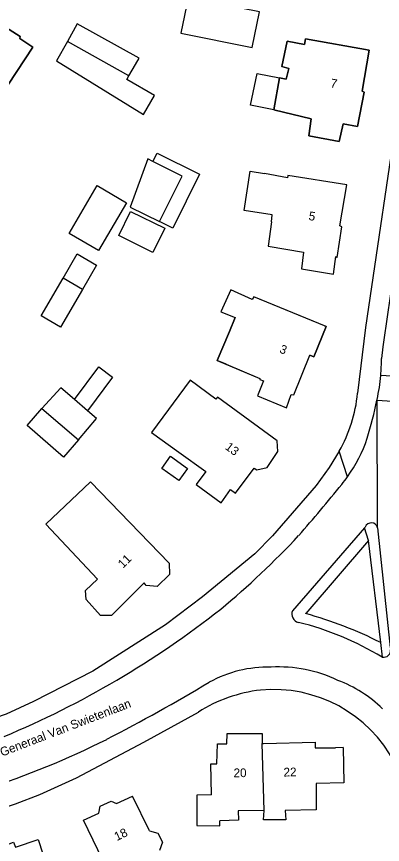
# Model space of a CAD drawing. Extents: x 194485 to 197793, y 468269 to 470822.
# Drawn here: x 194617.5 to 194667.8, y 470088.6 to 470202.3 of the extents above; entities that cross this region are included whole.
import ezdxf

# ---------------------------------------------------------------- set-up
doc = ezdxf.new("R2010")
doc.units = 0
for name, color, linetype in [('BGT begrenzing pand op maaiveld onder overbouw', 7, 'Continuous'), ('BGT grensvlak gebouwinstallatie plus 1', 7, 'Continuous'), ('BGT grensvlak overig bouwwerk uitbreiding populatie', 7, 'Continuous'), ('BGT grensvlak pand deel overbouw', 7, 'Continuous'), ('BGT grensvlak pand op maaiveld', 7, 'Continuous'), ('BGT grensvlak pand op maaiveld LR', 7, 'Continuous'), ('BGT grensvlak wegdeel', 7, 'Continuous'), ('BGT tekst huisnummerreeks', 7, 'Continuous'), ('BGT tekst openbare ruimte label weg', 7, 'Continuous'), ('GEM grensvlak beperking object', 7, 'Continuous')]:
    doc.layers.add(name, color=color, linetype=linetype)

msp = doc.modelspace()

# ---------------------------------------------------------------- linework, layer by layer
at = {"layer": 'BGT begrenzing pand op maaiveld onder overbouw'}
msp.add_lwpolyline([(194637.18, 470174.14), (194640.29, 470180.4), (194636.26, 470182.4)], dxfattribs=at)
at = {"layer": 'BGT grensvlak gebouwinstallatie plus 1'}
for p, q in [((194649.68, 470190.15), (194650.57, 470194.49)), ((194650.57, 470194.49), (194653.64, 470193.86)), ((194652.87, 470189.47), (194649.68, 470190.15)), ((194631.56, 470172.22), (194633.19, 470175.54)), ((194633.19, 470175.54), (194637.9, 470173.22)), ((194637.9, 470173.22), (194636.27, 470169.9)), ((194636.27, 470169.9), (194631.56, 470172.22)), ((194625.49, 470149.72), (194628.83, 470154.2)), ((194628.83, 470154.2), (194630.72, 470152.79)), ((194630.72, 470152.79), (194627.29, 470148.18)), ((194618.97, 470146.17), (194621, 470148.47)), ((194623.96, 470141.79), (194618.97, 470146.17)), ((194626.03, 470144.19), (194623.96, 470141.79))]:
    msp.add_line(p, q, dxfattribs=at)
msp.add_lwpolyline([(194623.94, 470166.37), (194625.87, 470169.7), (194628.52, 470168.16), (194626.59, 470164.83)], dxfattribs=at)
at = {"layer": 'BGT grensvlak overig bouwwerk uitbreiding populatie'}
for p, q in [((194637.48, 470140.26), (194638.67, 470141.92)), ((194638.67, 470141.92), (194641.02, 470140.23)), ((194639.83, 470138.58), (194637.48, 470140.26)), ((194641.02, 470140.23), (194639.83, 470138.58))]:
    msp.add_line(p, q, dxfattribs=at)
at = {"layer": 'BGT grensvlak pand deel overbouw'}
msp.add_lwpolyline([(194636.26, 470182.4), (194636.83, 470183.55), (194642.66, 470180.66), (194638.98, 470173.24), (194637.18, 470174.14)], dxfattribs=at)
at = {"layer": 'BGT grensvlak pand op maaiveld'}
for p, q in [((194624.52, 470198.86), (194623.04, 470196.2)), ((194632.96, 470194.14), (194633.87, 470195.69)), ((194632.7, 470193.67), (194632.96, 470194.14)), ((194653.64, 470193.86), (194652.87, 470189.47)), ((194626.59, 470164.83), (194623.94, 470166.37)), ((194655.61, 470150.36), (194657.83, 470155.79)), ((194658.11, 470155.67), (194657.83, 470155.79)), ((194658.34, 470155.58), (194658.11, 470155.67)), ((194627.29, 470148.18), (194625.49, 470149.72)), ((194621, 470148.47), (194626.03, 470144.19)), ((194662.38, 470101.93), (194661.35, 470101.91)), ((194635.81, 470090.52), (194633.44, 470095.24))]:
    msp.add_line(p, q, dxfattribs=at)
for points in [[(194616.43, 470192.99), (194619.78, 470198.09), (194617.97, 470199.3), (194618.04, 470199.57), (194610.78, 470204.11), (194609.5, 470201.97), (194609.07, 470202.17), (194606.99, 470198.92), (194607.42, 470198.69), (194606.32, 470197.03), (194609.11, 470195.22), (194610.16, 470197), (194616.43, 470192.99)], [(194649.91, 470198.06), (194650.89, 470202.96), (194641.09, 470204.93), (194640.11, 470200.03), (194649.91, 470198.06)], [(194633.87, 470195.69), (194634.39, 470196.58), (194625.88, 470201.28), (194624.52, 470198.86)], [(194661.82, 470185.13), (194662.37, 470187.57), (194664.35, 470187.2), (194665.28, 470191.89), (194664.98, 470192.06), (194665.94, 470197.66), (194657.23, 470199.24), (194657.09, 470198.47), (194654.69, 470198.91), (194653.95, 470195.42), (194654.92, 470195.18), (194654.56, 470193.68), (194653.64, 470193.86)], [(194623.04, 470196.2), (194634.99, 470188.86), (194636.47, 470191.44), (194632.7, 470193.67)], [(194652.87, 470189.47), (194657.99, 470188.24), (194657.68, 470185.93), (194661.82, 470185.13)], [(194636.26, 470182.4), (194635.56, 470182.75), (194633.15, 470176.14), (194637.18, 470174.14)], [(194652.53, 470174.12), (194652.65, 470175.08), (194648.79, 470175.65), (194649.6, 470181.06), (194651.59, 470180.75)], [(194652.53, 470174.12), (194652.11, 470170.76), (194656.93, 470169.96), (194656.65, 470167.67), (194661.06, 470166.93), (194661.39, 470169.36), (194661.58, 470169.22), (194662.21, 470173.43), (194661.93, 470173.54), (194662.9, 470179.21), (194654.78, 470180.46), (194654.74, 470180.15), (194651.59, 470180.75)], [(194624.77, 470172.51), (194628.6, 470179.09), (194632.63, 470176.74), (194628.8, 470170.17), (194624.77, 470172.51)], [(194626.59, 470164.83), (194623.58, 470159.65), (194620.93, 470161.19), (194623.94, 470166.37)], [(194659.82, 470159.85), (194650.14, 470163.82), (194649.9, 470163.45), (194646.96, 470164.77), (194645.61, 470161.77), (194647.58, 470160.99)], [(194646.3, 470154.56), (194645.1, 470155.08), (194646.79, 470159.05), (194647.58, 470160.99)], [(194659.82, 470159.85), (194660.04, 470159.76), (194658.34, 470155.58)], [(194646.3, 470154.56), (194650.93, 470152.62), (194650.93, 470152.45), (194651.46, 470152.29), (194650.62, 470150.23), (194654.59, 470148.57), (194655.27, 470150.42), (194655.61, 470150.36)], [(194645.11, 470150.05), (194644.91, 470149.78), (194641.36, 470152.39), (194636.06, 470145.18), (194639.8, 470142.49)], [(194625.49, 470149.72), (194623.62, 470151.32), (194621, 470148.47)], [(194639.8, 470142.49), (194643.51, 470139.82), (194642.19, 470138.03), (194645.65, 470135.54), (194646.93, 470137.36), (194647.62, 470136.88), (194650.18, 470140.31), (194650.52, 470140.05), (194651.93, 470140.39), (194653.41, 470142.6), (194653.33, 470144.02), (194645.11, 470150.05)], [(194626.03, 470144.19), (194628.53, 470147.12), (194627.29, 470148.18)], [(194630.57, 470120.07), (194629.08, 470120.07), (194627.1, 470122.24), (194627.01, 470123.5), (194628.63, 470125.07), (194621.54, 470132.58), (194627.7, 470138.42), (194638.51, 470127.26), (194638.52, 470125.68), (194636.84, 470124.05), (194635.32, 470124.16), (194635.04, 470124.53), (194630.57, 470120.07)], [(194646.41, 470102.46), (194646.45, 470103.85), (194651.26, 470103.88), (194651.27, 470102.49)], [(194644.33, 470095.42), (194644.2, 470099.71), (194645.05, 470099.7), (194645.13, 470102.45), (194646.41, 470102.46)], [(194651.27, 470102.49), (194651.43, 470102.49), (194658.56, 470102.65), (194658.55, 470101.91), (194661.35, 470101.91)], [(194662.38, 470101.93), (194662.48, 470097.08), (194658.67, 470097.01), (194658.68, 470095.95)], [(194635.94, 470080.02), (194633.23, 470078.7), (194631.35, 470082.41), (194626.74, 470091.96), (194628.82, 470092.94), (194629, 470093.87), (194630.51, 470094.59), (194631.26, 470094.27), (194633.44, 470095.24)], [(194644.33, 470095.42), (194642.28, 470095.4), (194642.28, 470091.21), (194645.43, 470091.2), (194645.43, 470091.88)], [(194658.68, 470095.95), (194658.7, 470093.4), (194654.42, 470093.31), (194654.52, 470092.01), (194651.47, 470092.01), (194651.55, 470093.28)], [(194651.55, 470093.28), (194647.96, 470093.24), (194648.03, 470091.98), (194645.43, 470091.88)], [(194635.81, 470090.52), (194636.96, 470090.18), (194637.58, 470088.94), (194637.17, 470087.82)], [(194616.65, 470077.4), (194616.44, 470077.33), (194614.69, 470082.55), (194612.35, 470081.88), (194610.95, 470085.96), (194613.75, 470086.95), (194613.54, 470087.58), (194617.12, 470088.93), (194617.41, 470088.25), (194620.5, 470089.33), (194624.56, 470076.81), (194624.37, 470076.75), (194624.94, 470075.37), (194621.73, 470074.3)]]:
    msp.add_lwpolyline(points, dxfattribs=at)
at = {"layer": 'BGT grensvlak pand op maaiveld LR'}
for p, q in [((194632.96, 470194.14), (194624.52, 470198.86)), ((194651.55, 470093.28), (194651.27, 470102.49))]:
    msp.add_line(p, q, dxfattribs=at)
at = {"layer": 'BGT grensvlak wegdeel'}
for p, q in [((194674.53, 470152.52), (194667.56, 470153.03)), ((194667.04, 470149.64), (194667.05, 470149.7)), ((194667.05, 470149.64), (194667.05, 470149.7)), ((194667.05, 470149.64), (194674.29, 470149.11)), ((194667.12, 470132.08), (194667.05, 470149.64)), ((194663, 470139.1), (194661.84, 470142.62)), ((194665.32, 470132.08), (194655.41, 470120.71)), ((194665.42, 470132.2), (194665.32, 470132.08)), ((194665.88, 470130.36), (194665.32, 470132.08)), ((194667.12, 470132.08), (194668.83, 470115.67)), ((194665.88, 470130.36), (194657.24, 470120.32)), ((194667.54, 470116.34), (194665.88, 470130.36)), ((194667.78, 470114.34), (194667.54, 470116.34)), ((194667.74, 470114.35), (194667.78, 470114.34))]:
    msp.add_line(p, q, dxfattribs=at)
for points in [[(194713.99, 470328.79), (194713.84, 470324.64), (194713.25, 470320.58), (194712.03, 470315.7), (194709.6, 470307.99), (194704.75, 470295.4), (194698.97, 470281.25), (194692.55, 470265.29), (194686.27, 470250), (194684.74, 470246.11), (194680.45, 470233.61), (194676.56, 470220.53), (194673.38, 470207.58), (194671.88, 470200.39), (194671.64, 470198.49), (194670.17, 470191.56), (194665.44, 470159.61), (194664.37, 470150.57)], [(194661.84, 470142.62), (194660.47, 470140.37), (194658.67, 470137.9), (194652.69, 470131.01), (194650.27, 470128.53), (194643.08, 470122.61), (194637.98, 470118.78), (194628.01, 470112.41), (194619.87, 470108.26), (194616.11, 470106.53), (194606.51, 470103.22), (194599.81, 470101.56), (194591.99, 470100.89), (194584.09, 470101.09), (194576.22, 470101.68), (194568.95, 470102.9), (194559.68, 470104.96)], [(194554.58, 470093.02), (194571.89, 470090.05), (194580.1, 470089.05), (194585.31, 470088.71), (194592.36, 470088.72), (194597.24, 470089.11), (194606.25, 470090.59), (194617.39, 470094.2), (194620.73, 470095.49), (194625.77, 470097.79), (194635.03, 470102.67), (194642.51, 470106.81)]]:
    msp.add_lwpolyline(points, dxfattribs=at)
for centre, radius, start, end in [((195438.66, 470052.27), 777.88, 168.6153, 172.3842), ((194643.17, 470155.03), 24.47, 355.3, 0.7839), ((194643.16, 470155.07), 24.48, 347.3371, 355.212), ((194644.37, 470152.55), 20.1, 330.3861, 354.3422), ((194607.38, 470162.07), 60.93, 343.1355, 348.233), ((194646.13, 470151.03), 20.66, 324.7371, 341.2612), ((194646.32, 470150.87), 20.41, 321.1253, 324.7831), ((194384.27, 470366.35), 359.68, 319.1361, 320.6025), ((194666.26, 470131.9), 0.885, 11.8089, 160.317), ((194574.02, 470207.7), 112.45, 309.5156, 317.0117), ((194566.51, 470221.27), 127.73, 292.7137, 308.243), ((194656.51, 470120.27), 1.18, 158.1519, 256.4674), ((194642.98, 470068.07), 54.16, 63.0339, 74.7406), ((194646.45, 470079.26), 41.04, 58.7517, 76.2033), ((194667.95, 470115.29), 0.962, 259.8526, 3.6156), ((194652.09, 470096.05), 16.92, 88.6829, 118.6363), ((194653.59, 470094.46), 18.54, 64.2067, 93.4234), ((194510.02, 470334.48), 260.64, 297.3907, 300.9288), ((194655.71, 470095.02), 17.19, 45.386, 69.7685), ((194653.37, 470089.57), 20.38, 96.5821, 122.2193), ((194652.85, 470091.12), 18.78, 27.7143, 95.5375), ((194573.76, 470216.07), 126.2, 288.22, 296.4278)]:
    msp.add_arc(centre, radius, start, end, dxfattribs=at)
at = {"layer": 'GEM grensvlak beperking object'}
for points in [[(194606.32, 470197.03), (194607.42, 470198.69), (194606.99, 470198.92), (194609.07, 470202.17), (194609.5, 470201.97), (194610.78, 470204.11), (194618.04, 470199.57), (194617.97, 470199.3), (194619.78, 470198.09), (194616.43, 470192.99), (194610.16, 470197), (194609.11, 470195.22), (194606.32, 470197.03)], [(194652.87, 470189.47), (194653.64, 470193.86), (194654.56, 470193.68), (194654.92, 470195.18), (194653.95, 470195.42), (194654.69, 470198.91), (194657.09, 470198.47), (194657.23, 470199.24), (194665.94, 470197.66), (194664.98, 470192.06), (194665.28, 470191.89), (194664.35, 470187.2), (194662.37, 470187.57), (194661.82, 470185.13), (194657.68, 470185.93), (194657.99, 470188.24), (194652.87, 470189.47)], [(194645.1, 470155.08), (194650.93, 470152.62), (194650.93, 470152.45), (194651.46, 470152.29), (194650.62, 470150.23), (194654.59, 470148.57), (194655.27, 470150.42), (194655.61, 470150.36), (194657.83, 470155.79), (194658.34, 470155.58), (194660.04, 470159.76), (194650.14, 470163.82), (194649.9, 470163.45), (194646.96, 470164.77), (194645.61, 470161.77), (194647.58, 470160.99), (194646.79, 470159.05), (194645.1, 470155.08)]]:
    msp.add_lwpolyline(points, dxfattribs=at)

# ---------------------------------------------------------------- texts
at = {"layer": 'BGT tekst huisnummerreeks'}
for s, rotation, p in [('7', 350.3, (194660.58, 470192.6)), ('5', 350.3, (194657.58, 470174.38)), ('3', 337.7, (194653.54, 470156.2)), ('13', 323.2, (194646.08, 470142.99)), ('11', 45, (194632.16, 470126.47)), ('20', 0.4, (194647.34, 470097.86)), ('22', 1.3, (194654.21, 470097.95)), ('18', 26.1, (194631.31, 470089.08))]:
    msp.add_text(s, height=1.2, rotation=rotation, dxfattribs=at).set_placement(p)
at = {"layer": 'BGT tekst openbare ruimte label weg'}
msp.add_text('Generaal Van Swietenlaan', height=1.2, rotation=21, dxfattribs=at).set_placement((194615.54, 470100.68))

doc.saveas('drawing.dxf')
